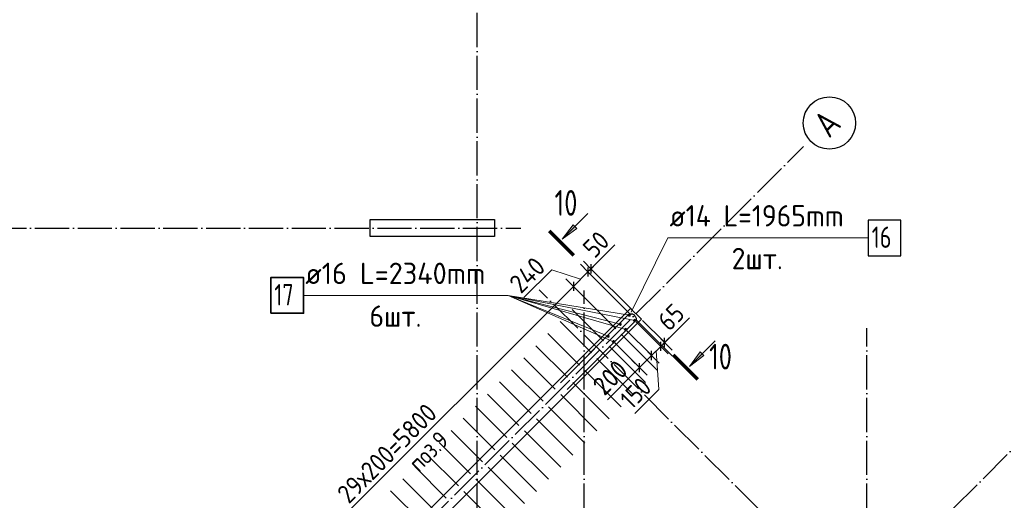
# Model space of a CAD drawing. Header units: millimetres. Extents: x -49773 to 2322955, y -3321 to 58485.
# Tile 439 of 580: x 1740418 to 1751921, y 26864 to 32484. Entities that reach past the tile are written whole.
import ezdxf

# ---------------------------------------------------------------- set-up
doc = ezdxf.new("R2010")
doc.units = ezdxf.units.MM
doc.linetypes.add('______11', pattern=[500, 400, -50, 0, -50])
doc.linetypes.add('______5', pattern=[1100, 800, -100, 100, -100])
for name, color, linetype, lineweight in [('Standard', 7, 'Continuous', 25), ('Арм.стержн. вертикальными 1', 22, 'Continuous', 35), ('Арм.стержн.горизонт. 2', 202, 'Continuous', 35), ('Обозначение разреза_ общее', 7, 'Continuous', 25), ('Размерная линия_ общее', 7, 'Continuous', 13), ('Стена_ общее', 7, 'Continuous', 35)]:
    doc.layers.add(name, color=color, linetype=linetype, lineweight=lineweight)
doc.layers.add('Арм.стержн. вертикальными 2', color=7, linetype='Continuous', lineweight=35, true_color=0x006e00)
doc.layers.add('Осевая линия_ общее', color=7, linetype='______5', lineweight=13, true_color=0xa0a0a0)
doc.styles.add('ISOCPEUR', font='txt')

msp = doc.modelspace()

# ---------------------------------------------------------------- hatches: boundary and pattern name
at = {"layer": 'Обозначение разреза_ общее', "linetype": 'Continuous', "lineweight": 13, "transparency": 33554687}
for points in [[(1746926.3, 30043.7), (1746756.6, 29916.5), (1746883.9, 30086.2)], [(1748412.2, 28557.8), (1748242.5, 28430.6), (1748369.8, 28600.3)]]:
    msp.add_hatch(color=7, dxfattribs=at).paths.add_polyline_path(points, flags=16)

# ---------------------------------------------------------------- linework, layer by layer
at = {"color": 7, "linetype": 'Continuous', "lineweight": 25, "transparency": 33554687}
for p, q in [((1744513.6, 29946.8), (1744513.6, 30146.8)), ((1744513.6, 30146.8), (1745963.6, 30146.8)), ((1745963.6, 30146.8), (1745963.6, 29946.8)), ((1745963.6, 29946.8), (1744513.6, 29946.8))]:
    msp.add_line(p, q, dxfattribs=at)
at = {"layer": 'Арм.стержн. вертикальными 1', "color": 4, "linetype": 'Continuous', "lineweight": 25, "transparency": 33554687}
for p, q in [((1747184, 29407.7), (1747551.7, 29040)), ((1747014.3, 29238), (1747382, 28870.3)), ((1746872.9, 29096.5), (1747240.6, 28728.8)), ((1746731.5, 28955.1), (1747099.2, 28587.4)), ((1747615.4, 28976.3), (1748039.6, 28552.1)), ((1746590.1, 28813.7), (1746957.8, 28446)), ((1747445.7, 28806.6), (1747869.9, 28382.4)), ((1746448.6, 28672.3), (1746816.3, 28304.6)), ((1747304.2, 28665.2), (1747728.5, 28240.9)), ((1746307.2, 28530.8), (1746674.9, 28163.2)), ((1747162.8, 28523.8), (1747587.1, 28099.5)), ((1746165.8, 28389.4), (1746533.5, 28021.7)), ((1747021.4, 28382.4), (1747445.7, 27958.1)), ((1746024.4, 28248), (1746392.1, 27880.3)), ((1746880, 28240.9), (1747304.2, 27816.7)), ((1745882.9, 28106.6), (1746250.6, 27738.9)), ((1746738.6, 28099.5), (1747162.8, 27675.3)), ((1745741.5, 27965.2), (1746109.2, 27597.5)), ((1746597.1, 27958.1), (1747021.4, 27533.8)), ((1745600.1, 27823.7), (1745967.8, 27456)), ((1746455.7, 27816.7), (1746880, 27392.4)), ((1745458.7, 27682.3), (1745826.4, 27314.6)), ((1746314.3, 27675.3), (1746738.5, 27251)), ((1745317.3, 27540.9), (1745685, 27173.2)), ((1746172.9, 27533.8), (1746597.1, 27109.6)), ((1745175.8, 27399.5), (1745543.5, 27031.8)), ((1746031.4, 27392.4), (1746455.7, 26968.1)), ((1745034.4, 27258.1), (1745402.1, 26890.4)), ((1745890, 27251), (1746314.3, 26826.7)), ((1744893, 27116.6), (1745260.7, 26748.9)), ((1745748.6, 27109.6), (1746172.9, 26685.3)), ((1744751.6, 26975.2), (1745119.3, 26607.5)), ((1745607.2, 26968.1), (1746031.4, 26543.9))]:
    msp.add_line(p, q, dxfattribs=at)
at = {"layer": 'Арм.стержн. вертикальными 2', "color": 7, "linetype": 'Continuous', "lineweight": 13, "transparency": 33554687}
for p, q in [((1743734.9, 29259.2), (1746124.9, 29259.2)), ((1746124.9, 29259.2), (1747498.4, 28860)), ((1746124.9, 29259.2), (1747293.3, 28782.3)), ((1746124.9, 29259.2), (1747356.9, 28718.6)), ((1746124.9, 29259.2), (1747434.7, 28923.7)), ((1746124.9, 29259.2), (1747604.4, 28966.1)), ((1746124.9, 29259.2), (1747540.7, 29029.7))]:
    msp.add_line(p, q, dxfattribs=at)
at = {"layer": 'Арм.стержн. вертикальными 2', "color": 7, "linetype": 'Continuous', "lineweight": 35, "transparency": 33554687}
msp.add_lwpolyline([(1743351.5, 29050.9), (1743734.9, 29050.9), (1743734.9, 29467.6), (1743351.5, 29467.6), (1743351.5, 29050.9)], dxfattribs=at)
at = {"layer": 'Арм.стержн. вертикальными 2', "color": 5, "linetype": 'Continuous', "lineweight": 50, "true_color": 0x1c1cff, "transparency": 33554687}
for centre in [(1747540.7, 29029.7), (1747434.7, 28923.7), (1747604.4, 28966.1), (1747293.3, 28782.3), (1747498.4, 28860), (1747356.9, 28718.6)]:
    msp.add_circle(centre, 8, dxfattribs=at)
at = {"layer": 'Арм.стержн.горизонт. 2', "color": 7, "linetype": 'Continuous', "lineweight": 13, "transparency": 33554687}
for q in [(1747560.6, 29063.7), (1747560.6, 29063.7), (1750331, 29932.5)]:
    msp.add_line((1747991, 29932.5), q, dxfattribs=at)
at = {"layer": 'Арм.стержн.горизонт. 2', "color": 7, "linetype": 'Continuous', "lineweight": 25, "transparency": 33554687}
msp.add_lwpolyline([(1750331, 29724.1), (1750714.3, 29724.1), (1750714.3, 30140.8), (1750331, 30140.8), (1750331, 29724.1)], dxfattribs=at)
at = {"layer": 'Арм.стержн.горизонт. 2', "color": 211, "linetype": 'Continuous', "lineweight": 25, "true_color": 0xff54ff, "transparency": 33554687}
for points in [[(1746736.3, 28239), (1747532.2, 29035.3), (1747538.2, 29039.8), (1747545.4, 29043.4), (1747553.1, 29045.6), (1747560.6, 29046.3), (1747568.1, 29045.6), (1747575.8, 29043.4), (1747583, 29039.8), (1747589, 29035.3), (1747610, 29014.3), (1747614.5, 29008.3), (1747618.1, 29001.1), (1747620.3, 28993.4), (1747621, 28985.9), (1747620.3, 28978.4), (1747618.2, 28970.7), (1747614.5, 28963.5), (1747610, 28957.5), (1746814.1, 28161.3)], [(1746736.3, 28239), (1747532.2, 29035.3), (1747538.2, 29039.8), (1747545.4, 29043.4), (1747553.1, 29045.6), (1747560.6, 29046.3), (1747568.1, 29045.6), (1747575.8, 29043.4), (1747583, 29039.8), (1747589, 29035.3), (1747610, 29014.3), (1747614.5, 29008.3), (1747618.1, 29001.1), (1747620.3, 28993.4), (1747621, 28985.9), (1747620.3, 28978.4), (1747618.2, 28970.7), (1747614.5, 28963.5), (1747610, 28957.5), (1746814.1, 28161.3)], [(1747064.3, 28567.2), (1747532.2, 29035.3), (1747538.2, 29039.8), (1747545.4, 29043.4), (1747553.1, 29045.6), (1747560.6, 29046.3), (1747568.1, 29045.6), (1747575.8, 29043.4), (1747583, 29039.8), (1747589, 29035.3), (1747610, 29014.3), (1747614.5, 29008.3), (1747618.1, 29001.1), (1747620.3, 28993.4), (1747621, 28985.9), (1747620.3, 28978.4), (1747618.2, 28970.7), (1747614.5, 28963.5), (1747610, 28957.5), (1746814.1, 28161.3)], [(1747064.3, 28567.2), (1747532.2, 29035.3), (1747538.2, 29039.8), (1747545.4, 29043.4), (1747553.1, 29045.6), (1747560.6, 29046.3), (1747568.1, 29045.6), (1747575.8, 29043.4), (1747583, 29039.8), (1747589, 29035.3), (1747610, 29014.3), (1747614.5, 29008.3), (1747618.1, 29001.1), (1747620.3, 28993.4), (1747621, 28985.9), (1747620.3, 28978.4), (1747618.2, 28970.7), (1747614.5, 28963.5), (1747610, 28957.5), (1746814.1, 28161.3)]]:
    msp.add_lwpolyline(points, dxfattribs=at)
at = {"layer": 'Обозначение разреза_ общее', "color": 7, "linetype": 'Continuous', "lineweight": 13, "transparency": 33554687}
for p, q in [((1746756.6, 29916.5), (1747056.4, 30216.3)), ((1746756.6, 29916.5), (1746883.9, 30086.2)), ((1746926.3, 30043.7), (1746756.6, 29916.5)), ((1746883.9, 30086.2), (1746926.3, 30043.7)), ((1746905.1, 30064.9), (1746915.7, 30075.6)), ((1746756.6, 29916.5), (1746756.6, 29916.5)), ((1746756.6, 29916.5), (1746756.6, 29916.5)), ((1746756.6, 29916.5), (1746756.6, 29916.5)), ((1748242.5, 28430.6), (1748542.3, 28730.4)), ((1748242.5, 28430.6), (1748369.8, 28600.3)), ((1748412.2, 28557.8), (1748242.5, 28430.6)), ((1748369.8, 28600.3), (1748412.2, 28557.8)), ((1748391, 28579.1), (1748401.6, 28589.7)), ((1748242.5, 28430.6), (1748242.5, 28430.6)), ((1748242.5, 28430.6), (1748242.5, 28430.6)), ((1748242.5, 28430.6), (1748242.5, 28430.6))]:
    msp.add_line(p, q, dxfattribs=at)
at = {"layer": 'Обозначение разреза_ общее', "color": 7, "linetype": 'Continuous', "lineweight": 70, "transparency": 33554687}
for p, q in [((1746891.5, 29725.1), (1746607.2, 30009.3)), ((1748051.1, 28565.4), (1748335.4, 28281.2))]:
    msp.add_line(p, q, dxfattribs=at)
at = {"layer": 'Осевая линия_ общее', "color": 253, "linetype": '______11', "lineweight": -3, "true_color": 0xa0a0a0, "transparency": 33554687}
for p, q in [((1745763.6, 5656.8), (1745763.6, 34554.7)), ((1732415.8, 13841.1), (1749577.2, 31002.5)), ((1729093.6, 30046.8), (1746273.6, 30046.8)), ((1752950.1, 22863.7), (1746487.2, 29326.7)), ((1747013.6, 5656.8), (1747013.6, 29316.8)), ((1750313.6, 5656.8), (1750313.6, 28876.8)), ((1735406.8, 10850), (1752568.3, 28011.5))]:
    msp.add_line(p, q, dxfattribs=at)
at = {"layer": 'Осевая линия_ общее', "color": 7, "linetype": 'Continuous', "lineweight": 25, "transparency": 33554687}
msp.add_circle((1749878, 31275.7), 305.8, dxfattribs=at)
at = {"layer": 'Размерная линия_ общее', "color": 7, "linetype": 'Continuous', "lineweight": 13, "transparency": 33554687}
for p, q in [((1747169.4, 29647.6), (1747371.6, 29849.8)), ((1747092, 29570.4), (1747056.6, 29535.1)), ((1747074.3, 29552.7), (1747169.4, 29647.6)), ((1747092, 29570.4), (1747145, 29623.4)), ((1746635.8, 29560.3), (1746309.1, 29233.6)), ((1746971.8, 29450.2), (1746635.8, 29560.3)), ((1747056.6, 29535.1), (1746886.9, 29365.4)), ((1746886.9, 29365.4), (1742785.7, 25264.1)), ((1748041.8, 28794.8), (1748244, 28997)), ((1747930.2, 28686.3), (1748041.8, 28794.8)), ((1747953.2, 28709.2), (1748006.2, 28762.3)), ((1747801.1, 28557.2), (1747907.2, 28663.3)), ((1747907.2, 28663.3), (1747953.2, 28709.2)), ((1747659.7, 28415.8), (1747801.1, 28557.2)), ((1747854.2, 28610.2), (1747883.7, 28160.4)), ((1747730.4, 28486.5), (1747594.9, 28351)), ((1747659.7, 28415.8), (1747606.7, 28362.8)), ((1747594.9, 28351), (1747283.8, 28039.9)), ((1747883.7, 28160.4), (1747603.7, 27880.4))]:
    msp.add_line(p, q, dxfattribs=at)
at = {"layer": 'Размерная линия_ общее', "color": 253, "linetype": 'Continuous', "lineweight": -3, "true_color": 0xa0a0a0, "transparency": 33554687}
for p, q in [((1747056.6, 29535.1), (1746968.3, 29623.4)), ((1747092, 29570.4), (1747003.6, 29658.8)), ((1747092, 29570.4), (1747180.4, 29482)), ((1747092, 29570.4), (1747572.9, 29089.5)), ((1746886.9, 29365.4), (1746798.5, 29453.7)), ((1747056.6, 29535.1), (1747145, 29446.7)), ((1747056.6, 29535.1), (1747537.6, 29054.1)), ((1746886.9, 29365.4), (1746975.3, 29277)), ((1746886.9, 29365.4), (1747367.9, 28884.4)), ((1747953.2, 28709.2), (1747864.8, 28797.6)), ((1747801.1, 28557.2), (1747712.7, 28645.6)), ((1747907.2, 28663.3), (1747818.8, 28751.7)), ((1747907.2, 28663.3), (1747995.6, 28574.9)), ((1747953.2, 28709.2), (1748041.6, 28620.8)), ((1747801.1, 28557.2), (1747889.5, 28468.8)), ((1747659.7, 28415.8), (1747571.3, 28504.2)), ((1747659.7, 28415.8), (1747748.1, 28327.4))]:
    msp.add_line(p, q, dxfattribs=at)
at = {"layer": 'Размерная линия_ общее', "color": 7, "linetype": 'Continuous', "lineweight": 25, "transparency": 33554687}
for p, q in [((1747056.6, 29588.1), (1747056.6, 29482)), ((1747092, 29623.4), (1747092, 29517.4)), ((1746886.9, 29418.4), (1746886.9, 29312.3)), ((1747953.2, 28656.2), (1747953.2, 28762.3)), ((1747907.2, 28610.2), (1747907.2, 28716.3)), ((1747801.1, 28504.2), (1747801.1, 28610.2)), ((1747659.7, 28362.8), (1747659.7, 28468.8))]:
    msp.add_line(p, q, dxfattribs=at)
at = {"layer": 'Размерная линия_ общее', "color": 253, "linetype": 'Continuous', "lineweight": -3, "true_color": 0xa0a0a0, "transparency": 33554687}
for points in [[(1747907.2, 28663.3), (1747896.5, 28674), (1747896.5, 28674), (1747618.6, 28951.9)], [(1747953.2, 28709.2), (1747942.5, 28719.9), (1747942.5, 28719.9), (1747696.3, 28966.1)], [(1747801.1, 28557.2), (1747790.2, 28568.1), (1747790.2, 28568.1), (1747512.5, 28845.8)], [(1747659.7, 28415.8), (1747648.5, 28427), (1747648.5, 28427), (1747371.1, 28704.4)]]:
    msp.add_lwpolyline(points, dxfattribs=at)
at = {"layer": 'Стена_ общее', "color": 7, "linetype": 'Continuous', "lineweight": 25, "transparency": 33554687}
for p, q in [((1742817.3, 24369.9), (1747554.9, 29107.5)), ((1747554.9, 29107.5), (1747682.2, 28980.2)), ((1747682.2, 28980.2), (1742944.6, 24242.6))]:
    msp.add_line(p, q, dxfattribs=at)

# ---------------------------------------------------------------- texts
at = {"layer": 'Standard', "color": 7, "linetype": 'Continuous', "lineweight": 18, "transparency": 33554687, "insert": (1745081.8, 27182.6), "char_height": 200, "width": 639.293, "attachment_point": 7, "rotation": 45, "style": 'ISOCPEUR'}
msp.add_mtext('\\W0.85;поз.9', dxfattribs=at)
at = {"layer": 'Арм.стержн. вертикальными 2', "color": 7, "linetype": 'Continuous', "lineweight": 25, "transparency": 33554687, "char_height": 250, "attachment_point": 7, "style": 'ISOCPEUR'}
for s, insert, width in [('\\W0.96;ø16 L=2340mm ', (1743754.9, 29392.6), 2468.872), ('\\W0.75;17', (1743393.2, 29142.5), 393.574), ('\\W0.94;6шт. ', (1744504.9, 28892.6), 967.736)]:
    msp.add_mtext(s, dxfattribs=dict(at, insert=insert, width=width))
at = {"layer": 'Арм.стержн.горизонт. 2', "color": 7, "linetype": 'Continuous', "lineweight": 25, "transparency": 33554687, "char_height": 250, "attachment_point": 7, "style": 'ISOCPEUR'}
for s, insert, width in [('\\W0.94;ø14 L=1965mm ', (1748011, 30065.8), 2416.468), ('\\W0.75;16', (1750372.7, 29815.8), 393.582), ('\\W0.94;2шт. ', (1748736, 29565.8), 967.743)]:
    msp.add_mtext(s, dxfattribs=dict(at, insert=insert, width=width))
at = {"layer": 'Обозначение разреза_ общее', "color": 7, "linetype": 'Continuous', "lineweight": 25, "transparency": 33554687, "char_height": 300, "attachment_point": 7, "style": 'ISOCPEUR'}
for insert, width in [((1746667.3, 30191.4), 472.289), ((1748472.7, 28394.3), 472.281)]:
    msp.add_mtext('\\W0.75;10', dxfattribs=dict(at, insert=insert, width=width))
at = {"layer": 'Осевая линия_ общее', "color": 7, "linetype": 'Continuous', "lineweight": 25, "transparency": 33554687, "insert": (1749874.8, 31088), "char_height": 300, "width": 392.644, "attachment_point": 7, "rotation": 45, "style": 'ISOCPEUR'}
msp.add_mtext('\\W0.82;А', dxfattribs=at)
at = {"layer": 'Размерная линия_ общее', "color": 7, "linetype": 'Continuous', "lineweight": 25, "transparency": 33554687, "char_height": 220, "attachment_point": 7, "rotation": 45, "style": 'ISOCPEUR'}
for s, insert, width in [('\\W0.87;50', (1747134.1, 29683), 403.927), ('\\W0.92;240', (1746273.8, 29269), 584.447), ('\\W0.87;65', (1748006.4, 28830.1), 403.932), ('\\W0.91;200', (1747248.4, 28075.3), 561.985), ('\\W0.83;150', (1747568.4, 27915.8), 508.572), ('\\W0.89;29х200=5800', (1744263.6, 26812.7), 1636.164)]:
    msp.add_mtext(s, dxfattribs=dict(at, insert=insert, width=width))

doc.saveas('drawing.dxf')
